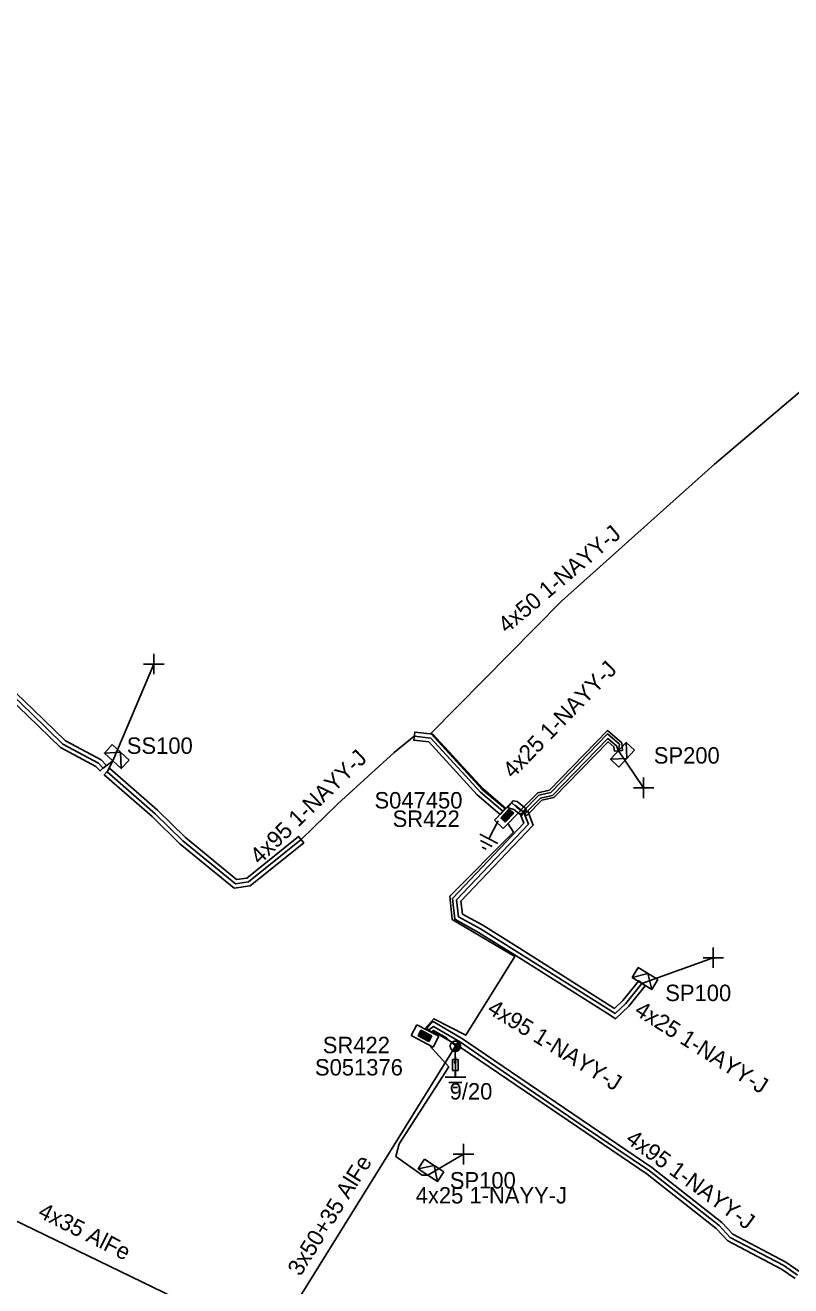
# Model space of a CAD drawing. Extents: x -748492 to -735633, y -1146251 to -1139940.
# Drawn here: x -736537 to -736490.4, y -1143509.7 to -1143432.9 of the extents above; entities that cross this region are included whole.
import ezdxf

# ---------------------------------------------------------------- set-up
doc = ezdxf.new("R2010")
doc.units = 0
for name, color, linetype in [('Vrstva 1', 7, 'Continuous'), ('Vrstva 12', 7, 'Continuous'), ('Vrstva 13', 7, 'Continuous'), ('Vrstva 14', 7, 'Continuous'), ('Vrstva 15', 7, 'Continuous'), ('Vrstva 16', 7, 'Continuous'), ('Vrstva 2', 7, 'Continuous'), ('Vrstva 20', 7, 'Continuous'), ('Vrstva 28', 7, 'Continuous'), ('Vrstva 29', 7, 'Continuous'), ('Vrstva 30', 7, 'Continuous'), ('Vrstva 31', 7, 'Continuous'), ('Vrstva 33', 7, 'Continuous'), ('Vrstva 34', 7, 'Continuous'), ('Vrstva 5', 7, 'Continuous'), ('Vrstva 52', 7, 'Continuous'), ('Vrstva 54', 7, 'Continuous'), ('Vrstva 59', 7, 'Continuous'), ('Vrstva 6', 7, 'Continuous'), ('Vrstva 8', 7, 'Continuous'), ('Vrstva 9', 7, 'Continuous')]:
    doc.layers.add(name, color=color, linetype=linetype)

# ---------------------------------------------------------------- blocks, each defined once
blk = doc.blocks.new('NN440')
at = {"layer": 'Vrstva 2'}
for points in [[(0.63, 0), (0.63, 0.06), (0.62, 0.13), (0.6, 0.19), (0.58, 0.25), (0.55, 0.31), (0.51, 0.37), (0.47, 0.42), (0.42, 0.46), (0.37, 0.51), (0.32, 0.54), (0.26, 0.57), (0.2, 0.59), (0.13, 0.61), (0.07, 0.62), (0, 0.63), (-0.06, 0.62), (-0.13, 0.61), (-0.19, 0.59), (-0.26, 0.57), (-0.31, 0.54), (-0.37, 0.51), (-0.42, 0.46), (-0.47, 0.42), (-0.51, 0.37), (-0.54, 0.31), (-0.57, 0.25), (-0.6, 0.19), (-0.62, 0.13), (-0.63, 0.06), (-0.63, 0), (-0.63, -0.07), (-0.62, -0.14), (-0.6, -0.2), (-0.57, -0.26), (-0.54, -0.32), (-0.51, -0.37), (-0.47, -0.43), (-0.42, -0.47), (-0.37, -0.51), (-0.31, -0.55), (-0.26, -0.58), (-0.19, -0.6), (-0.13, -0.62), (-0.06, -0.63), (0, -0.63), (0.07, -0.63), (0.13, -0.62), (0.2, -0.6), (0.26, -0.58), (0.32, -0.55), (0.37, -0.51), (0.42, -0.47), (0.47, -0.43), (0.51, -0.37), (0.55, -0.32), (0.58, -0.26), (0.6, -0.2), (0.62, -0.14), (0.63, -0.07), (0.63, 0)], [(-0.63, 0), (0.63, 0)], [(-0.6, -0.18), (0.57, -0.18)], [(-0.51, -0.32), (0.5, -0.32)], [(-0.37, -0.47), (0.35, -0.47)]]:
    blk.add_lwpolyline(points, dxfattribs=at)
blk = doc.blocks.new('NN800')
at = {"layer": 'Vrstva 1'}
for points in [[(-0.442, 0.442), (0.442, -0.442)], [(-0.442, -0.442), (0.442, 0.442)]]:
    blk.add_lwpolyline(points, dxfattribs=at)
blk = doc.blocks.new('NN820')
at = {"layer": 'Vrstva 13'}
for points in [[(-0.003, 0.004), (-0.003, -1.049)], [(-0.165, -0.813), (0.165, -0.813)], [(-0.165, -1.473), (-0.165, -0.813)], [(0.165, -1.473), (-0.165, -1.473)], [(-0.003, -1.049), (-0.062, -0.926)], [(-0.003, -1.049), (0.057, -0.926)], [(-0.003, -1.473), (-0.003, -1.871)], [(0.165, -0.813), (0.165, -1.473)]]:
    blk.add_lwpolyline(points, dxfattribs=at)
blk = doc.blocks.new('NN620')
at = {"layer": 'Vrstva 8'}
for points in [[(0.752, 0.004), (-0.748, 0.004)], [(-0.748, 0.004), (-0.748, -0.746)], [(0.752, -0.746), (0.752, 0.004)], [(-0.748, -0.746), (0.752, -0.746)], [(0.368, -0.18), (-0.376, -0.18)], [(-0.376, -0.18), (-0.376, -0.558)], [(-0.376, -0.558), (0.368, -0.558)], [(0.321, -0.227), (-0.329, -0.227)], [(-0.329, -0.227), (-0.329, -0.51)], [(-0.329, -0.51), (0.321, -0.51)], [(0.274, -0.274), (-0.281, -0.274)], [(-0.281, -0.274), (-0.281, -0.463)], [(-0.281, -0.463), (0.274, -0.463)], [(0.227, -0.321), (-0.234, -0.321)], [(-0.234, -0.321), (-0.234, -0.416)], [(-0.234, -0.416), (0.227, -0.416)], [(-0.193, -0.369), (0.185, -0.369)], [(0.227, -0.416), (0.227, -0.321)], [(0.274, -0.463), (0.274, -0.274)], [(0.321, -0.51), (0.321, -0.227)], [(0.368, -0.558), (0.368, -0.18)]]:
    blk.add_lwpolyline(points, dxfattribs=at)
blk = doc.blocks.new('NN630')
at = {"layer": 'Vrstva 9'}
for points in [[(-0.003, -0.7), (-0.703, 0)], [(-0.703, -0.7), (-0.703, 0), (0.697, 0), (0.697, -0.7)], [(-0.703, -0.7), (0.697, -0.7)], [(-0.003, -0.7), (0.697, 0)]]:
    blk.add_lwpolyline(points, dxfattribs=at)
blk = doc.blocks.new('NN810')
at = {"layer": 'Vrstva 14'}
for points in [[(0.004, -0.64), (0.004, -1.89)], [(0.629, -1.89), (-0.621, -1.89)], [(0.388, -2.2), (-0.399, -2.2)], [(0.004, -2.515), (-0.124, -2.515)], [(0.137, -2.515), (0.004, -2.515)]]:
    blk.add_lwpolyline(points, dxfattribs=at)

msp = doc.modelspace()

# ---------------------------------------------------------------- linework, layer by layer
at = {"layer": 'Vrstva 1'}
for points in [[(-736581.85, -1143485.04), (-736559.03, -1143495.02), (-736543, -1143503.11), (-736522.07, -1143513.24)], [(-736522.07, -1143513.24), (-736510.81, -1143495.1)]]:
    msp.add_lwpolyline(points, dxfattribs=at)
at = {"layer": 'Vrstva 20'}
for points in [[(-736570.047, -1143443.699), (-736569.085, -1143444.731), (-736565.072, -1143448.315), (-736556.301, -1143456.356), (-736553.102, -1143459.325), (-736551.273, -1143460.954), (-736547.262, -1143464.495), (-736539.169, -1143472.048), (-736536.486, -1143474.61), (-736534.551, -1143476.496), (-736532.385, -1143477.659), (-736532.077, -1143477.989), (-736532.443, -1143478.331), (-736532.695, -1143478.061), (-736534.849, -1143476.904), (-736536.834, -1143474.97), (-736539.511, -1143472.412), (-736547.598, -1143464.865), (-736551.607, -1143461.326), (-736553.438, -1143459.695), (-736556.639, -1143456.724), (-736565.408, -1143448.685), (-736569.435, -1143445.089), (-736570.413, -1143444.041)], [(-736508.073, -1143480.98), (-736509.474, -1143479.78), (-736512.431, -1143476.567), (-736513.34, -1143476.458), (-736513.28, -1143475.962), (-736512.189, -1143476.093), (-736509.126, -1143479.42), (-736507.748, -1143480.6)], [(-736505.067, -1143479.502), (-736501.545, -1143475.866), (-736500.67, -1143476.628), (-736500.631, -1143477.079), (-736501.129, -1143477.121), (-736501.15, -1143476.872), (-736501.515, -1143476.554), (-736504.813, -1143479.958), (-736505.544, -1143480.118), (-736506.452, -1143481.036), (-736506.808, -1143480.684), (-736505.796, -1143479.662)], [(-736531.856, -1143478.192), (-736528.951, -1143480.727), (-736527.243, -1143482.394), (-736524.127, -1143484.946), (-736523.504, -1143484.853), (-736520.357, -1143482.315), (-736520.043, -1143482.705), (-736523.296, -1143485.327), (-736524.273, -1143485.474), (-736527.577, -1143482.766), (-736529.28, -1143481.104), (-736532.185, -1143478.569)], [(-736506.472, -1143480.665), (-736506.787, -1143481.054), (-736507.25, -1143480.679), (-736507.626, -1143480.56), (-736507.298, -1143480.143), (-736507.048, -1143480.199)], [(-736501.111, -1143492.794), (-736500.615, -1143492.321), (-736499.645, -1143491.113), (-736499.255, -1143491.427), (-736500.245, -1143492.659), (-736501.049, -1143493.426), (-736501.379, -1143493.217), (-736507.173, -1143489.552), (-736509.397, -1143488.166), (-736510.843, -1143487.367), (-736510.992, -1143486.093), (-736506.649, -1143481.521), (-736506.864, -1143480.948), (-736506.396, -1143480.772), (-736506.071, -1143481.639), (-736510.468, -1143486.267), (-736510.377, -1143487.053), (-736509.143, -1143487.734), (-736506.905, -1143489.129)]]:
    msp.add_lwpolyline(points, close=True, dxfattribs=at)
msp.add_lwpolyline([(-736490.124, -1143509.255), (-736490.941, -1143508.674), (-736494.224, -1143506.952), (-736494.92, -1143506.205), (-736499.137, -1143502.892), (-736509.251, -1143496.016), (-736510.634, -1143495.072), (-736512.137, -1143494.197), (-736512.216, -1143494.285), (-736512.551, -1143493.996), (-736512.163, -1143493.603), (-736510.366, -1143494.648), (-736508.969, -1143495.604), (-736498.843, -1143502.488), (-736494.58, -1143505.835), (-736493.916, -1143506.548), (-736490.679, -1143508.246), (-736489.836, -1143508.845)], dxfattribs=at)
at = {"layer": 'Vrstva 5'}
for points in [[(-736507.766, -1143480.638), (-736509.184, -1143479.47), (-736512.294, -1143476.046), (-736504.35, -1143467.98), (-736495.04, -1143459.65), (-736484.04, -1143450.33), (-736470.21, -1143438.08), (-736455.68, -1143425.02), (-736446.36, -1143416.23), (-736439.66, -1143410.31), (-736440.09, -1143409.53)], [(-736539.315, -1143472.252), (-736536.635, -1143474.812), (-736534.7, -1143476.7), (-736532.54, -1143477.86), (-736532.26, -1143478.16), (-736531.669, -1143477.71), (-736532.02, -1143478.38), (-736529.085, -1143480.942), (-736527.41, -1143482.58), (-736524.2, -1143485.21), (-736523.4, -1143485.09), (-736520.2, -1143482.51), (-736517.96, -1143480.33), (-736514.53, -1143477.21), (-736513.31, -1143476.21), (-736512.31, -1143476.33), (-736509.275, -1143479.622), (-736507.911, -1143480.79)], [(-736499.45, -1143491.27), (-736500.43, -1143492.49), (-736501.08, -1143493.11), (-736507.04, -1143489.34), (-736509.27, -1143487.95), (-736510.61, -1143487.21), (-736510.73, -1143486.18), (-736506.36, -1143481.58), (-736506.591, -1143480.963), (-736505.62, -1143479.981), (-736504.889, -1143479.821), (-736501.524, -1143476.348), (-736501.006, -1143476.799), (-736500.88, -1143477.1), (-736500.814, -1143476.701), (-736501.536, -1143476.072), (-736504.991, -1143479.639), (-736505.72, -1143479.799), (-736506.708, -1143480.797), (-736507.15, -1143480.44), (-736507.193, -1143480.435)], [(-736512.674, -1143494.044), (-736512.127, -1143493.427), (-736510.18, -1143494.429), (-736507.181, -1143489.639), (-736510.995, -1143487.388), (-736511.149, -1143485.958), (-736507.276, -1143482.064), (-736507.595, -1143481.549)], [(-736489.98, -1143509.05), (-736490.81, -1143508.46), (-736494.07, -1143506.75), (-736494.75, -1143506.02), (-736498.99, -1143502.69), (-736503.14, -1143499.88), (-736509.11, -1143495.81), (-736510.5, -1143494.86), (-736512.15, -1143493.9), (-736512.49, -1143494.14)], [(-736512.293, -1143494.245), (-736512.14, -1143494.137), (-736511.358, -1143494.593), (-736510.81, -1143495.1)]]:
    msp.add_lwpolyline(points, dxfattribs=at)
at = {"layer": 'Vrstva 52'}
msp.add_lwpolyline([(-736512.378, -1143495.055), (-736511.21, -1143496.354), (-736514.23, -1143501.04), (-736514.43, -1143501.82), (-736512.84, -1143502.96), (-736512.48, -1143502.949)], dxfattribs=at)
at = {"layer": 'Vrstva 59'}
for points in [[(-736531.669, -1143477.71), (-736529.173, -1143471.819)], [(-736500.88, -1143477.101), (-736499.346, -1143479.357)], [(-736499.45, -1143491.27), (-736495.104, -1143489.707)], [(-736512.48, -1143502.95), (-736510.313, -1143501.671)]]:
    msp.add_lwpolyline(points, dxfattribs=at)

# ---------------------------------------------------------------- block references
at = {"layer": 'Vrstva 13', "xscale": 0.5, "yscale": 0.5, "rotation": 55.617889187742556}
msp.add_blockref('NN440', (-736510.809, -1143495.1), dxfattribs=at)
at = {"layer": 'Vrstva 15', "rotation": -27.179572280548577}
msp.add_blockref('NN810', (-736507.91, -1143480.79), dxfattribs=at)
at = {"layer": 'Vrstva 15'}
msp.add_blockref('NN810', (-736510.81, -1143495.1), dxfattribs=at)
at = {"layer": 'Vrstva 16'}
msp.add_blockref('NN820', (-736510.81, -1143495.1), dxfattribs=at)
at = {"layer": 'Vrstva 28'}
for p, rotation in [((-736507.909, -1143480.789), 46.190666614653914), ((-736512.49, -1143494.14), -27.588302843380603)]:
    msp.add_blockref('NN620', p, dxfattribs=dict(at, rotation=rotation))
at = {"layer": 'Vrstva 31'}
for p, rotation in [((-736531.669, -1143477.71), 137.39660278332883), ((-736500.88, -1143477.101), 46.72470000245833), ((-736499.45, -1143491.27), 148.31021113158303), ((-736512.48, -1143502.95), 147.22638061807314)]:
    msp.add_blockref('NN630', p, dxfattribs=dict(at, rotation=rotation))
at = {"layer": 'Vrstva 34'}
for p, rotation in [((-736529.173, -1143471.819), 44.99999995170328), ((-736499.346, -1143479.357), 45), ((-736495.104, -1143489.707), 45), ((-736510.313, -1143501.671), 45)]:
    msp.add_blockref('NN800', p, dxfattribs=dict(at, rotation=rotation))

# ---------------------------------------------------------------- texts
at = {"layer": 'Vrstva 12'}
msp.add_text('9/20', height=1, dxfattribs=at).set_placement((-736511.158, -1143498.345))
at = {"layer": 'Vrstva 2'}
for s, rotation, p in [('3x50+35 AlFe', 57.984, (-736520.245, -1143509.166)), ('4x35 AlFe', 333.241, (-736536.29, -1143505.466))]:
    msp.add_text(s, height=1, rotation=rotation, dxfattribs=at).set_placement(p)
at = {"layer": 'Vrstva 29'}
for s, p in [('S047450', (-736515.731, -1143480.617)), ('S051376', (-736519.358, -1143496.882))]:
    msp.add_text(s, height=1, dxfattribs=at).set_placement(p)
at = {"layer": 'Vrstva 30'}
for p in [(-736514.629, -1143481.74), (-736518.882, -1143495.523)]:
    msp.add_text('SR422', height=1, dxfattribs=at).set_placement(p)
at = {"layer": 'Vrstva 33'}
for s, p in [('SS100', (-736530.814, -1143477.289)), ('SP200', (-736498.727, -1143477.883)), ('SP100', (-736498.028, -1143492.349)), ('SP100', (-736511.145, -1143503.764))]:
    msp.add_text(s, height=1, dxfattribs=at).set_placement(p)
at = {"layer": 'Vrstva 54'}
msp.add_text('4x25 1-NAYY-J', height=1, dxfattribs=at).set_placement((-736513.224, -1143504.678))
at = {"layer": 'Vrstva 6'}
for s, rotation, p in [('4x50 1-NAYY-J', 40.274, (-736507.68, -1143469.992)), ('4x25 1-NAYY-J', 45.905, (-736507.312, -1143478.844)), ('4x95 1-NAYY-J', 44.222, (-736522.721, -1143484.078)), ('4x95 1-NAYY-J', 328.342, (-736508.933, -1143493.031)), ('4x25 1-NAYY-J', 327.685, (-736499.971, -1143493.121)), ('4x95 1-NAYY-J', 323.961, (-736500.505, -1143500.91))]:
    msp.add_text(s, height=1, rotation=rotation, dxfattribs=at).set_placement(p)

doc.saveas('drawing.dxf')
